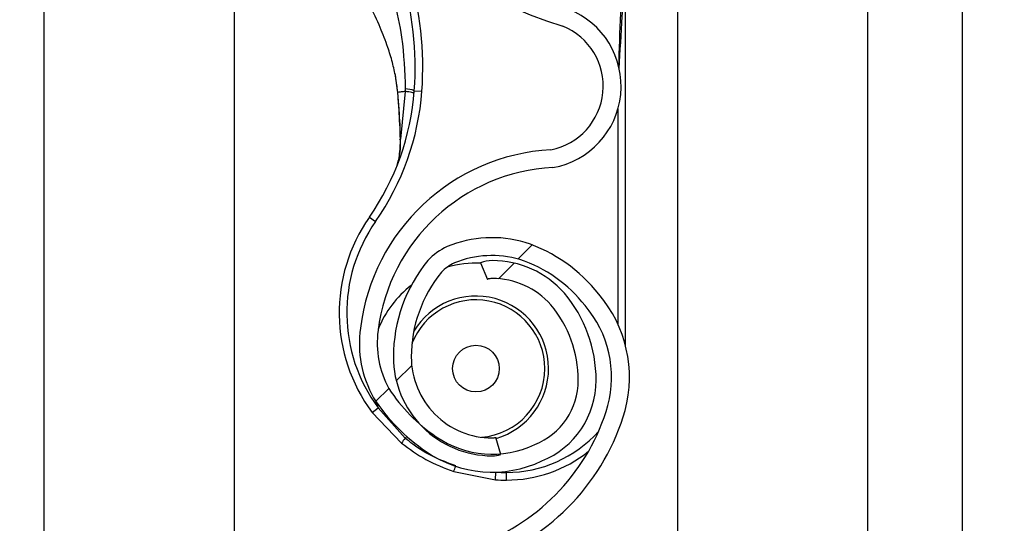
# Model space of a CAD drawing. Header units: inches. Extents: x 170 to 284, y 215 to 248.
# Tile 279 of 656: x 186.1024 to 186.2355, y 242.8446 to 242.9127. Entities that reach past the tile are written whole.
import ezdxf

# ---------------------------------------------------------------- set-up
doc = ezdxf.new("R2010")
doc.units = ezdxf.units.IN
doc.header["$LTSCALE"] = 0.25
doc.header["$MEASUREMENT"] = 0
doc.layers.add('ANNOTATIONS', color=1, linetype='Continuous')
doc.layers.add('LH BENCH MOUNT', color=7, linetype='Continuous')
doc.styles.add('ARIAL', font='arial.ttf', dxfattribs={"height": 0.09375})
doc.dimstyles.new('STANDARD$0', dxfattribs={"dimtxt": 0.09375, "dimasz": 0.09375, "dimexe": 0.03125, "dimexo": 0.046875, "dimgap": 0.09, "dimtad": 0, "dimtih": 1, "dimtoh": 1, "dimdec": 4, "dimzin": 0, "dimdsep": 46, "dimtxsty": 'ARIAL', "dimcen": 0.09, "dimadec": 0, "dimazin": 0, "dimtfac": 1, "dimtdec": 4, "dimtofl": 0, "dimtmove": 0, "dimatfit": 1, "dimfxl": 1, "dimtolj": 1, "dimtzin": 0, "dimarcsym": 0})
pattern_1 = [(45, (176.0930244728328, 238.0091787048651), (-0.03026527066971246, 0.03026527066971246), [])]

# ---------------------------------------------------------------- blocks, each defined once
blk = doc.blocks.new('*D114')
at = {"layer": 'ANNOTATIONS', "color": 0, "lineweight": -2, "transparency": 16777216}
for p, q in [((186.1492924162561, 243.6642684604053), (187.5897358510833, 243.6642684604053)), ((187.5584858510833, 243.5705184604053), (187.5584858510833, 241.8503426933)), ((187.5584858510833, 239.6953067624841), (187.5584858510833, 241.4154825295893)), ((186.8279608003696, 239.6015567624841), (187.5897358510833, 239.6015567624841))]:
    blk.add_line(p, q, dxfattribs=at)
at = {"layer": 'ANNOTATIONS', "color": 0, "transparency": 16777216}
for points in [[(187.5428608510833, 243.5705184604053), (187.5741108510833, 243.5705184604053), (187.5584858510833, 243.6642684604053)], [(187.5428608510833, 239.6953067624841), (187.5741108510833, 239.6953067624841), (187.5584858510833, 239.6015567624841)]]:
    blk.add_solid(points, dxfattribs=at)
at = {"layer": 'defpoints', "color": 0, "transparency": 16777216}
for p in [(186.1024174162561, 243.6642684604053), (186.7810858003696, 239.6015567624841), (187.5584858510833, 239.6015567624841)]:
    blk.add_point(p, dxfattribs=at)
at = {"layer": 'ANNOTATIONS', "color": 0, "transparency": 16777216, "insert": (187.5584858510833, 241.6329126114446), "char_height": 0.09375, "attachment_point": 5, "style": 'ARIAL'}
blk.add_mtext('\\A1;OPENING\\PHEIGHT', dxfattribs=at)

msp = doc.modelspace()

# ---------------------------------------------------------------- hatches: boundary and pattern name
at = {"layer": 'LH BENCH MOUNT'}
h = msp.add_hatch(dxfattribs=at)
h.set_pattern_fill('ANSI31', color=256, scale=0.34241245, angle=2.8e-322, style=0)
h.set_pattern_definition(pattern_1)
edge = h.paths.add_edge_path(flags=0)
edge.add_arc((186.1662917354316, 242.8759821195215), 0.001712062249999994, 450.0000000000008, 472.2104203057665)
edge.add_line((186.1656445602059, 242.8775671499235), (186.1647320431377, 242.8798020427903))
edge.add_arc((186.1662917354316, 242.8759821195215), 0.004126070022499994, 450, 472.2104203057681, ccw=False)
edge.add_arc((186.1662917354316, 242.8670793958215), 0.01302879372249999, 401.47616737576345, 450, ccw=False)
edge.add_arc((186.1620458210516, 242.8639292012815), 0.01830194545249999, 359.99999999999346, 400.0613730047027, ccw=False)
edge.add_arc((186.1685858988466, 242.8639292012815), 0.01176186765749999, 292.1408576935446, 360, ccw=False)
edge.add_arc((186.1662917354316, 242.8671821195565), 0.01566536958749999, 235.2570680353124, 295.43079980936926, ccw=False)
edge.add_arc((186.1715306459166, 242.8752972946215), 0.02532140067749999, 212.8542481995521, 235.9809333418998, ccw=False)
edge.add_arc((186.1633812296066, 242.8689284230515), 0.01504902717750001, 172.1557183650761, 209.3146496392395, ccw=False)
edge.add_arc((186.1758108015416, 242.8675930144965), 0.02754708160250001, 453.3085031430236, 532.9325737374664, ccw=False)
edge.add_arc((186.1725578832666, 242.9036832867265), 0.008748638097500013, 280.9586189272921, 427.9414322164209)
edge.add_arc((186.1924176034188, 242.9660365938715), 0.05672062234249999, 179.5706357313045, 253.0098997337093, ccw=False)
edge.add_arc((186.3507493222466, 242.9672350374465), 0.2150521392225, 163.4260275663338, 180.2060536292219, ccw=False)
edge.add_arc((186.1719757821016, 243.0193844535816), 0.02884824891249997, 465.1588434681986, 521.4137567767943, ccw=False)
edge.add_arc((186.1546497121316, 243.0739307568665), 0.0284373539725, 290.1205938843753, 343.719067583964)
edge.add_arc((186.1674901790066, 243.0697533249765), 0.01494630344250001, 345.2914408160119, 400.547192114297)
edge.add_arc((186.1640660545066, 243.0679385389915), 0.0187470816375, 397.9578745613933, 431.4396159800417)
edge.add_arc((186.1662917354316, 243.0727665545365), 0.0134739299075, 433.8775574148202, 472.2736457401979)
edge.add_arc((186.1637236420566, 243.0797860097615), 0.006011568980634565, 474.9825325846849, 495.7175736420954)
edge.add_arc((186.1735166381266, 243.0725268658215), 0.01816498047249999, 500.8992600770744, 539.9999999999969)
edge.add_arc((186.1662917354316, 243.0725268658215), 0.01094007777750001, 539.9999999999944, 629.9999999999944)
edge.add_arc((186.1662917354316, 243.0634529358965), 0.001866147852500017, 269.9999999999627, 285.6422464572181)
edge.add_line((186.1667949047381, 243.0616559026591), (186.167445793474, 243.0593313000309))
edge.add_arc((186.1662917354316, 243.0634529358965), 0.004280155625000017, 269.9999999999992, 285.6422464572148, ccw=False)
edge.add_arc((186.1662917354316, 243.0725268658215), 0.01335408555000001, 179.9999999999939, 269.9999999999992, ccw=False)
edge.add_arc((186.1735166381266, 243.0725268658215), 0.020578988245, 500.61135831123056, 539.9999999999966, ccw=False)
edge.add_arc((186.1637236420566, 243.0797860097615), 0.008425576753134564, 474.5776671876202, 496.4997109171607, ccw=False)
edge.add_arc((186.1662917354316, 243.0727665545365), 0.01588793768, 433.6903022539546, 472.4705806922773, ccw=False)
edge.add_arc((186.1640660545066, 243.0679385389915), 0.02116108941, 398.10453077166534, 431.5771717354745, ccw=False)
edge.add_arc((186.1674901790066, 243.0697533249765), 0.01736031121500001, 345.18024813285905, 400.36585332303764, ccw=False)
edge.add_arc((186.1546497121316, 243.0739307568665), 0.030851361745, 289.9181572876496, 343.77953759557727, ccw=False)
edge.add_arc((186.1719757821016, 243.0193844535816), 0.02643424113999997, 464.941709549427, 521.3236131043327)
edge.add_arc((186.3507493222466, 242.9672350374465), 0.21263813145, 523.4376684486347, 540.2096895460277)
edge.add_arc((186.1924176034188, 242.9660365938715), 0.05430661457, 539.5566266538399, 613.1145348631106)
edge.add_arc((186.1725578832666, 242.9036832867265), 0.01116264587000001, 280.0610388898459, 428.5290871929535, ccw=False)
edge.add_arc((186.1758108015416, 242.8675930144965), 0.02513307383, 452.9714001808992, 532.9706577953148)
edge.add_arc((186.1633812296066, 242.8689284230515), 0.01263501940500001, 532.0830472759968, 568.9826967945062)
edge.add_arc((186.1715306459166, 242.8752972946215), 0.022907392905, 213.0443063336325, 236.0197152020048)
edge.add_arc((186.1662917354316, 242.8671821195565), 0.01325136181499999, 235.1922404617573, 295.7352497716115)
edge.add_arc((186.1685858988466, 242.8639292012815), 0.009347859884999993, 291.7225241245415, 360)
edge.add_arc((186.1620458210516, 242.8639292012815), 0.01588793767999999, 359.9999999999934, 399.9521788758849)
edge.add_arc((186.1662917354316, 242.8670793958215), 0.01061478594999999, 401.6345013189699, 450.0000000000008)
h = msp.add_hatch(dxfattribs=at)
h.set_pattern_fill('ANSI31', color=256, scale=0.34241245, angle=2.8e-322, style=0)
h.set_pattern_definition(pattern_1)
edge = h.paths.add_edge_path(flags=0)
edge.add_arc((186.1662917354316, 242.6705346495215), 0.001712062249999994, 450.0000000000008, 472.2104203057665)
edge.add_line((186.1656445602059, 242.6721196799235), (186.1647320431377, 242.6743545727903))
edge.add_arc((186.1662917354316, 242.6705346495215), 0.004126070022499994, 450, 472.2104203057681, ccw=False)
edge.add_arc((186.1662917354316, 242.6616319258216), 0.01302879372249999, 401.47616737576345, 450, ccw=False)
edge.add_arc((186.1620458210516, 242.6584817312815), 0.01830194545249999, 359.9999999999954, 400.0613730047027, ccw=False)
edge.add_arc((186.1685858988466, 242.6584817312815), 0.01176186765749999, 292.14085769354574, 360, ccw=False)
edge.add_arc((186.1662917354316, 242.6617346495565), 0.01566536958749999, 235.2570680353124, 295.4307998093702, ccw=False)
edge.add_arc((186.1715306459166, 242.6698498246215), 0.02532140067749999, 212.8542481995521, 235.980933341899, ccw=False)
edge.add_arc((186.1633812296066, 242.6634809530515), 0.01504902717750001, 172.1557183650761, 209.3146496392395, ccw=False)
edge.add_arc((186.1758108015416, 242.6621455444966), 0.02754708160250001, 453.3085031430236, 532.9325737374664, ccw=False)
edge.add_arc((186.1725578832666, 242.6982358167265), 0.008748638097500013, 280.9586189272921, 427.9414322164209)
edge.add_arc((186.1924176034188, 242.7605891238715), 0.05672062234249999, 179.5706357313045, 253.0098997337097, ccw=False)
edge.add_arc((186.3507493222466, 242.7617875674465), 0.2150521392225, 163.4260275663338, 180.2060536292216, ccw=False)
edge.add_arc((186.1719757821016, 242.8139369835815), 0.02884824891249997, 465.1588434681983, 521.4137567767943, ccw=False)
edge.add_arc((186.1546497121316, 242.8684832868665), 0.0284373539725, 290.1205938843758, 343.7190675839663)
edge.add_arc((186.1674901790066, 242.8643058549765), 0.01494630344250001, 345.2914408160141, 400.547192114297)
edge.add_arc((186.1640660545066, 242.8624910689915), 0.0187470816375, 397.9578745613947, 431.4396159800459)
edge.add_arc((186.1662917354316, 242.8673190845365), 0.0134739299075, 433.8775574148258, 472.2736457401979)
edge.add_arc((186.1637236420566, 242.8743385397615), 0.006011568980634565, 474.9825325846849, 495.7175736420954)
edge.add_arc((186.1735166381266, 242.8670793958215), 0.01816498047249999, 500.8992600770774, 539.9999999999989)
edge.add_arc((186.1662917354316, 242.8670793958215), 0.01094007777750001, 539.9999999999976, 629.9999999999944)
edge.add_arc((186.1662917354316, 242.8580054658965), 0.001866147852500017, 269.9999999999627, 285.6422464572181)
edge.add_line((186.1667949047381, 242.8562084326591), (186.167445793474, 242.8538838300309))
edge.add_arc((186.1662917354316, 242.8580054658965), 0.004280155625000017, 269.9999999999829, 285.64224645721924, ccw=False)
edge.add_arc((186.1662917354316, 242.8670793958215), 0.01335408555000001, 179.9999999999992, 269.999999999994, ccw=False)
edge.add_arc((186.1735166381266, 242.8670793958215), 0.020578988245, 500.6113583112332, 540, ccw=False)
edge.add_arc((186.1637236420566, 242.8743385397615), 0.008425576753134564, 474.5776671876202, 496.4997109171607, ccw=False)
edge.add_arc((186.1662917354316, 242.8673190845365), 0.01588793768, 433.6903022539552, 472.4705806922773, ccw=False)
edge.add_arc((186.1640660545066, 242.8624910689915), 0.02116108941, 398.1045307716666, 431.57717173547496, ccw=False)
edge.add_arc((186.1674901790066, 242.8643058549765), 0.01736031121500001, 345.1802481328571, 400.36585332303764, ccw=False)
edge.add_arc((186.1546497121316, 242.8684832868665), 0.030851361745, 289.91815728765, 343.77953759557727, ccw=False)
edge.add_arc((186.1719757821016, 242.8139369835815), 0.02643424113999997, 464.9417095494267, 521.3236131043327)
edge.add_arc((186.3507493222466, 242.7617875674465), 0.21263813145, 523.4376684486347, 540.2096895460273)
edge.add_arc((186.1924176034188, 242.7605891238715), 0.05430661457, 539.5566266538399, 613.1145348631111)
edge.add_arc((186.1725578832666, 242.6982358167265), 0.01116264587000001, 280.0610388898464, 428.5290871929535, ccw=False)
edge.add_arc((186.1758108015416, 242.6621455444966), 0.02513307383, 452.9714001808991, 532.9706577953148)
edge.add_arc((186.1633812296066, 242.6634809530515), 0.01263501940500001, 532.0830472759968, 568.9826967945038)
edge.add_arc((186.1715306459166, 242.6698498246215), 0.022907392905, 213.0443063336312, 236.0197152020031)
edge.add_arc((186.1662917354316, 242.6617346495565), 0.01325136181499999, 235.1922404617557, 295.7352497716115)
edge.add_arc((186.1685858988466, 242.6584817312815), 0.009347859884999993, 291.7225241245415, 360)
edge.add_arc((186.1620458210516, 242.6584817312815), 0.01588793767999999, 359.9999999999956, 399.9521788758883)
edge.add_arc((186.1662917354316, 242.6616319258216), 0.01061478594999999, 401.6345013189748, 450.0000000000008)

# ---------------------------------------------------------------- linework, layer by layer
for p, q in [((186.2298594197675, 239.6490664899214), (186.2298594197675, 243.9018291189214)), ((186.2298594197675, 239.6490664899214), (186.2298594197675, 243.9018291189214)), ((186.1913380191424, 243.8543193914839), (186.1913380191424, 239.6897279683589)), ((186.2170189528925, 243.8543193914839), (186.2170189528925, 239.6490664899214)), ((186.2298594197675, 239.6490664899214), (186.2298594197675, 243.8543193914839)), ((186.1057349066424, 239.6490664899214), (186.1057349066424, 243.7595607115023)), ((186.1314158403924, 242.9606655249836), (186.1314158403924, 242.7682915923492)), ((186.1843016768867, 242.8686364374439), (186.1843016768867, 242.9210586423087)), ((186.1531342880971, 242.905409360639), (186.1534991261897, 242.9028302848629)), ((186.1535411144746, 242.9026779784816), (186.1535271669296, 242.9028452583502)), ((186.1545422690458, 242.9029741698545), (186.1538921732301, 242.8965401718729)), ((186.1557639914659, 242.9030733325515), (186.1567884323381, 242.9029975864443)), ((186.1832744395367, 242.900559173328), (186.1832744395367, 242.8715334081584)), ((186.1496836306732, 242.8859852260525), (186.1505256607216, 242.8853968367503)), ((186.1647320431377, 242.8798020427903), (186.1656445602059, 242.8775671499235)), ((186.1505319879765, 242.8611470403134), (186.1508730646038, 242.8602016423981)), ((186.1500475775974, 242.8595902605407), (186.1508730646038, 242.8602016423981)), ((186.1500475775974, 242.8595902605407), (186.1540259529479, 242.8554456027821)), ((186.1545323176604, 242.856109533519), (186.1508730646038, 242.8602016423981)), ((186.1545323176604, 242.856109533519), (186.1547560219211, 242.8563292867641)), ((186.167445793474, 242.8538838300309), (186.1667949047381, 242.8562084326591)), ((186.1610933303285, 242.8515906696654), (186.1667319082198, 242.8504897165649)), ((186.1667319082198, 242.8504897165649), (186.1667990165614, 242.8515147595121)), ((186.1682082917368, 242.8504414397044), (186.1682082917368, 242.8514686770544))]:
    msp.add_line(p, q, dxfattribs=at)
at = {"layer": 'LH BENCH MOUNT', "flags": 128}
msp.add_lwpolyline([(186.1538586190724, 242.896471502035), (186.1538308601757, 242.8964790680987), (186.1538118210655, 242.8964874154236), (186.1538020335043, 242.8964963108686), (186.1538017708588, 242.896505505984), (186.1538110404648, 242.8965147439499), (186.153829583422, 242.89652376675), (186.1538568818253, 242.8965323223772), (186.1538921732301, 242.8965401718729)], dxfattribs=at)
at = {"layer": 'LH BENCH MOUNT'}
msp.add_circle((186.1640993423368, 242.8655075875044), 0.00315523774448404, dxfattribs=at)
for centre, radius, start, end in [((186.1924176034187, 242.9660365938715), 0.0567206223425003, 179.5706357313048, 253.009899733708), ((186.1127374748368, 242.9062546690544), 0.04314396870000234, 355.771303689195, 16.94846748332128), ((186.1127374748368, 242.9062546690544), 0.04417120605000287, 355.7713036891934, 16.9484674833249), ((186.1725578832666, 242.9036832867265), 0.01116264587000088, 280.0610388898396, 68.52908719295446), ((186.1725578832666, 242.9036832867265), 0.008748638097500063, 280.9586189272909, 67.94143221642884), ((186.1216159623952, 242.9055982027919), 0.03424124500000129, 325.0551237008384, 355.771303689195), ((186.1216159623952, 242.9055982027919), 0.03526848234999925, 325.0551237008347, 355.7713036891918), ((186.1535507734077, 242.9025001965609), 0.0001780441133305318, 93.109835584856, 110.0707638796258), ((186.1535040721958, 242.9026973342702), 3.319259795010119e-05, 244.2889319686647, 282.2874080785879), ((186.1544851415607, 242.8998143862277), 0.003500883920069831, 68.57435782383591, 89.04261803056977), ((186.1758108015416, 242.8675930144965), 0.02754708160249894, 93.3085031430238, 172.9325737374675), ((186.1758108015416, 242.8675930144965), 0.02513307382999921, 92.97140018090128, 172.9706577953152), ((186.1682082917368, 242.8730406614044), 0.02259922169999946, 145.0551237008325, 216.5248216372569), ((186.1682082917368, 242.8730406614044), 0.02157198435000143, 145.0551237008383, 216.5248216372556), ((186.1662917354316, 242.8673190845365), 0.01588793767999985, 73.69030225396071, 112.4705806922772), ((186.1640660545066, 242.8624910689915), 0.02116108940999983, 38.10453077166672, 71.57717173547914), ((186.1637236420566, 242.8743385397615), 0.008425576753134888, 114.5776671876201, 136.4997109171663), ((186.1662917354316, 242.8673190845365), 0.01347392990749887, 73.87755741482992, 112.2736457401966), ((186.1735166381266, 242.8670793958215), 0.02057898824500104, 140.6113583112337, 179.9999999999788), ((186.1637236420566, 242.8743385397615), 0.006011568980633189, 114.9825325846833, 135.7175736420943), ((186.1640993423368, 242.8655075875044), 0.01425087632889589, 87.35889654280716, 105.827721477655), ((186.1662917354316, 242.8759821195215), 0.004126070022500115, 90, 112.2104203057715), ((186.1662917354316, 242.8670793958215), 0.01302879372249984, 41.47616737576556, 90), ((186.1640660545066, 242.8624910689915), 0.01874708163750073, 37.95787456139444, 71.43961598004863), ((186.1735166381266, 242.8670793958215), 0.01816498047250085, 140.8992600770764, 179.9999999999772), ((186.1640993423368, 242.8655075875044), 0.01425087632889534, 127.8333931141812, 157.9527498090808), ((186.1662917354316, 242.8759821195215), 0.001712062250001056, 90, 112.2104203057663), ((186.1662917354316, 242.8670793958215), 0.01061478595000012, 41.63450131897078, 90), ((186.1620458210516, 242.8639292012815), 0.01830194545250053, 359.9999999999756, 40.0613730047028), ((186.1674901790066, 242.8643058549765), 0.01736031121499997, 345.180248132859, 40.36585332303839), ((186.1640993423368, 242.8655075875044), 0.009303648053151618, 0, 158.4588253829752), ((186.1640993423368, 242.8655075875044), 0.009810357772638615, 286.1585342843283, 149.0324420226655), ((186.1620458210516, 242.8639292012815), 0.01588793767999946, 359.9999999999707, 39.9521788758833), ((186.1674901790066, 242.8643058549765), 0.01494630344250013, 345.2914408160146, 40.54719211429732), ((186.1633812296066, 242.8689284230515), 0.01504902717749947, 172.1557183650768, 209.3146496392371), ((186.1633812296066, 242.8689284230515), 0.01263501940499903, 172.0830472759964, 208.9826967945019), ((186.1662917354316, 242.8670793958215), 0.01335408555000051, 179.9999999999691, 269.9999999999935), ((186.1662917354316, 242.8670793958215), 0.01094007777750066, 179.9999999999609, 269.9999999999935), ((186.1640993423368, 242.8655075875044), 0.009303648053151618, 274.6412283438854, 0), ((186.1685858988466, 242.8639292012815), 0.00934785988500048, 291.7225241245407, 359.9999999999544), ((186.1685858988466, 242.8639292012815), 0.01176186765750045, 292.1408576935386, 359.9999999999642), ((186.1715306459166, 242.8752972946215), 0.02290739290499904, 213.044306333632, 236.0197152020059), ((186.1715306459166, 242.8752972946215), 0.02532140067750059, 212.8542481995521, 235.9809333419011), ((186.1546497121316, 242.8684832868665), 0.02843735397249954, 290.1205938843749, 343.7190675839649), ((186.1546497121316, 242.8684832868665), 0.03085136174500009, 289.91815728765, 343.7795375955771), ((186.1682082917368, 242.8682468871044), 0.01677821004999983, 269.9999999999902, 317.9734601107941), ((186.1612062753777, 242.8504943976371), 0.008721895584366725, 139.9244128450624, 145.4117204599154), ((186.1662917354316, 242.8671821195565), 0.01325136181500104, 235.1922404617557, 295.7352497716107), ((186.1662917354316, 242.8580054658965), 0.0018661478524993, 269.9999999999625, 285.6422464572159), ((186.1662917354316, 242.8671821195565), 0.01566536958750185, 235.2570680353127, 295.4307998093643), ((186.1682082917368, 242.8682468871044), 0.0178054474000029, 269.9999999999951, 308.5921886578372), ((186.1662917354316, 242.8580054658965), 0.004280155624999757, 269.9999999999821, 285.6422464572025), ((186.1534978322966, 242.8547641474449), 0.008231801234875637, 337.3243224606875, 342.6867957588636), ((186.1682082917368, 242.8730406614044), 0.0215719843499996, 266.2542590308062, 269.9999999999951), ((186.1682082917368, 242.8730406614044), 0.02259922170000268, 266.2542590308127, 270)]:
    msp.add_arc(centre, radius, start, end, dxfattribs=at)
for points, knots in [([(186.1834573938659, 242.9060376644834), (186.1835940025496, 242.9083988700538), (186.1838003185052, 242.9119649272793), (186.1840449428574, 242.9161822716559), (186.1841782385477, 242.9183924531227), (186.1842457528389, 242.9195929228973), (186.1842726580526, 242.9202506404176), (186.1842856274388, 242.9206137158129), (186.1842922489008, 242.920814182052), (186.1842958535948, 242.9209252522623), (186.1842980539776, 242.9209914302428), (186.1842994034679, 242.9210298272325), (186.1843003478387, 242.9210533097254), (186.1843008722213, 242.9210642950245), (186.1843012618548, 242.9210695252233), (186.1843014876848, 242.9210700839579), (186.1843016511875, 242.9210668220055), (186.1843016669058, 242.9210618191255), (186.1843016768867, 242.9210586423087)], [0, 0, 0, 0, 0.4681368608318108, 0.7070129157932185, 0.8371325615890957, 0.9079072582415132, 0.9470740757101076, 0.9687898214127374, 0.9808770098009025, 0.9876679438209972, 0.9915546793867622, 0.9947708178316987, 0.9959953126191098, 0.9972287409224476, 0.9978484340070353, 0.9984730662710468, 0.9990304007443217, 1, 1, 1, 1]), ([(186.1524503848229, 242.9168828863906), (186.1524503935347, 242.9168828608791), (186.1526362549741, 242.9163385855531), (186.1533097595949, 242.9141797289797), (186.1542967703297, 242.9096719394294), (186.1544529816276, 242.9056492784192), (186.1545436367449, 242.9033147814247)], [0, 0, 0, 0, 5.869764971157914e-06, 0.1252288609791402, 0.4923383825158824, 1, 1, 1, 1]), ([(186.1837573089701, 242.916152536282), (186.1837139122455, 242.9152779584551), (186.1835497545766, 242.9119696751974), (186.1834503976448, 242.908658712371), (186.1833773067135, 242.9062230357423)], [0, 0, 0, 0, 0.2643600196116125, 1, 1, 1, 1]), ([(186.15352716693, 242.9028452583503), (186.1534458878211, 242.9035398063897), (186.1532852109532, 242.904912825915), (186.1528103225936, 242.9069448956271), (186.1521256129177, 242.9091885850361), (186.1511133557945, 242.9117924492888), (186.1502489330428, 242.9136281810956), (186.1497780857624, 242.9146280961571)], [0, 0, 0, 0, 0.1627420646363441, 0.3217171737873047, 0.4905672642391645, 0.7225142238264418, 0.9999999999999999, 0.9999999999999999, 0.9999999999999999, 0.9999999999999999]), ([(186.1534991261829, 242.9028302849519), (186.1534912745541, 242.9028306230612), (186.1534753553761, 242.9028313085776), (186.1534745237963, 242.9028345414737), (186.1534900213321, 242.9028391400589), (186.1535148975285, 242.9028432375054), (186.1535271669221, 242.9028452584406)], [0, 0, 0, 0, 0.2466091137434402, 0.5000000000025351, 0.753390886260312, 0.9999999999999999, 0.9999999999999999, 0.9999999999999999, 0.9999999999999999]), ([(186.1535111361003, 242.9026649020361), (186.1535707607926, 242.9019437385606), (186.1537420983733, 242.8998714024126), (186.1538126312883, 242.8978133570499), (186.1538586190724, 242.896471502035)], [0, 0, 0, 0, 0.3479954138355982, 1, 1, 1, 1]), ([(186.1545422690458, 242.9029741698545), (186.1544877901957, 242.9029679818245), (186.1542359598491, 242.9029393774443), (186.1538712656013, 242.9028946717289), (186.1536310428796, 242.902860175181), (186.1535271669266, 242.9028452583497)], [0, 0, 0, 0, 0.1354579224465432, 0.6261588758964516, 1, 1, 1, 1]), ([(186.1538921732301, 242.8965401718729), (186.1538388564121, 242.897870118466), (186.1537572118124, 242.89990667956), (186.15359677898, 242.901964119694), (186.1535411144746, 242.9026779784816)], [0, 0, 0, 0, 0.6530354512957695, 1, 1, 1, 1]), ([(186.1545436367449, 242.9033147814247), (186.1545434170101, 242.9032012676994), (186.1545431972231, 242.9030877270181), (186.1545422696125, 242.9029741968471), (186.1545422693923, 242.9029741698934)], [0, 0, 0, 0, 0.9997625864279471, 1, 1, 1, 1]), ([(186.1533931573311, 242.8928438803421), (186.1534648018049, 242.8930714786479), (186.1537287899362, 242.8939101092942), (186.1538611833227, 242.8952475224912), (186.1538856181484, 242.8962667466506), (186.1538921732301, 242.8965401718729)], [0, 0, 0, 0, 0.2141804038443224, 0.7891897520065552, 1, 1, 1, 1]), ([(186.1538586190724, 242.896471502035), (186.1538639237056, 242.8961905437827), (186.15388027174, 242.8953246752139), (186.1537599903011, 242.8945112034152), (186.1536787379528, 242.8939616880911)], [0, 0, 0, 0, 0.3244814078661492, 0.9999999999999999, 0.9999999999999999, 0.9999999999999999, 0.9999999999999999]), ([(186.1540259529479, 242.8554456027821), (186.1550988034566, 242.8546568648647), (186.1572801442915, 242.8530531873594), (186.1598084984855, 242.8520834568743), (186.1610933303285, 242.8515906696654)], [0, 0, 0, 0, 0.4918307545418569, 1, 1, 1, 1]), ([(186.1613773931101, 242.852375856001), (186.1603688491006, 242.8527392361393), (186.1583225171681, 242.8534765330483), (186.156077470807, 242.8548609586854), (186.1548767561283, 242.8558312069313), (186.1545323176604, 242.856109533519)], [0, 0, 0, 0, 0.4093476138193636, 0.8305647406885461, 1, 1, 1, 1])]:
    msp.add_open_spline(points, degree=3, knots=knots, dxfattribs=at)
msp.add_open_spline([(186.1557351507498, 242.9027096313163), (186.1557207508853, 242.9027270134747), (186.1556919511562, 242.9027617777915), (186.1554431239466, 242.9028281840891), (186.1550672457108, 242.9029003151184), (186.1547172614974, 242.9029495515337), (186.1545422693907, 242.9029741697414)], degree=3, dxfattribs=at)

# ---------------------------------------------------------------- dimensions: what is measured, and where the dimension line sits
at = {"layer": 'ANNOTATIONS'}
dim = msp.add_linear_dim(base=(187.5584858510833, 239.6015567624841), p1=(186.102417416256, 243.6642684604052), p2=(186.7810858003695, 239.6015567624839), angle=90, text='OPENING\\PHEIGHT', dimstyle='STANDARD$0', dxfattribs=at)
dim.commit()
dim.dimension.update_dxf_attribs({"geometry": '*D114', "text_midpoint": (187.5584858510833, 241.6329126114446)})

doc.saveas('drawing.dxf')
